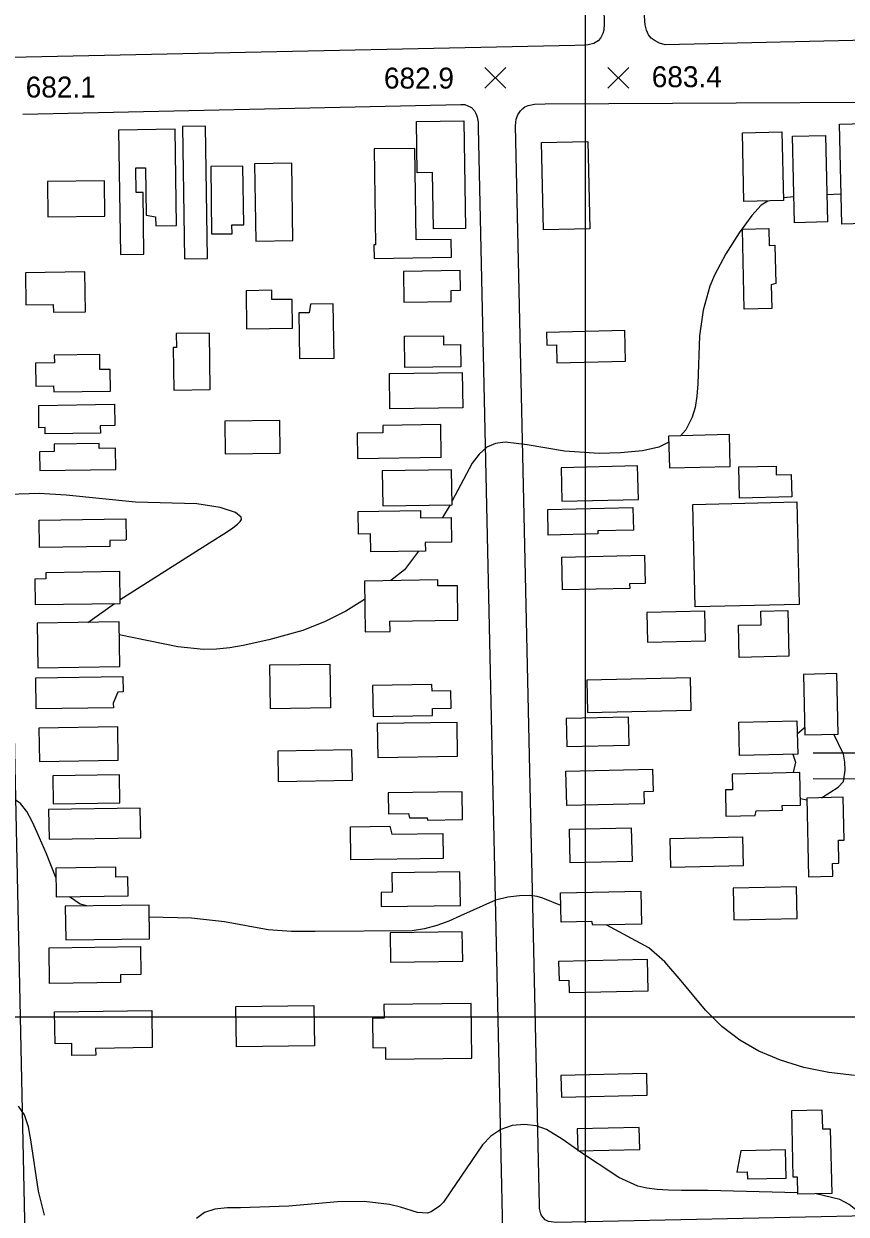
# Model space of a CAD drawing. Extents: x 79600 to 91800, y 75600 to 84400.
# Drawn here: x 83598 to 84187, y 77859 to 78712 of the extents above; entities that cross this region are included whole.
import ezdxf

# ---------------------------------------------------------------- set-up
doc = ezdxf.new("R2010")
doc.units = 0
for name, color, linetype in [('080-085$0$BLDG', 7, 'Continuous'), ('080-085$0$GRID', 7, 'Continuous'), ('080-085$0$INTER', 7, 'Continuous'), ('080-085$0$ROAD', 7, 'Continuous'), ('080-085$0$SPOTMARK', 7, 'Continuous'), ('080-085$0$SPOTS', 7, 'Continuous')]:
    doc.layers.add(name, color=color, linetype=linetype)

# ---------------------------------------------------------------- blocks, each defined once
blk = doc.blocks.new('080-085$0$SPOTS')
at = {"layer": '080-085$0$SPOTMARK'}
for p, q in [((-0.5, -0.5), (0.5, 0.5)), ((-0.5, 0.5), (0.5, -0.5))]:
    blk.add_line(p, q, dxfattribs=at)

msp = doc.modelspace()

# ---------------------------------------------------------------- linework, layer by layer
at = {"layer": '080-085$0$BLDG'}
for points in [[(83891.31, 78565), (83890.72, 78605.42), (83879.68, 78605.26), (83879.14, 78642.04), (83913.05, 78642.53), (83914.18, 78565.33)], [(84183.87, 78568.41), (84182.22, 78640.09), (84209.4, 78640.72), (84210.51, 78592.39), (84208.04, 78592.34), (84208.57, 78568.98)], [(83683.78, 78546.76), (83683.14, 78591.09), (83678.3, 78591.02), (83678.04, 78608.67), (83684.96, 78608.77), (83685.45, 78574.8), (83692.19, 78573.55), (83692.28, 78567.23), (83707.14, 78567.45), (83706.14, 78636.43), (83665.61, 78635.84), (83666.91, 78546.52)], [(83729.25, 78543.7), (83727.86, 78638.71), (83711.39, 78638.47), (83712.78, 78543.46)], [(84113.84, 78584.57), (84112.71, 78633.8), (84140.97, 78634.45), (84142.1, 78585.22)], [(84150.08, 78569.37), (84148.66, 78631.32), (84172.19, 78631.86), (84173.62, 78569.91)], [(83970.19, 78564.35), (83968.76, 78626.79), (84001.84, 78627.55), (84003.27, 78565.1)], [(83904.09, 78557.44), (83878.87, 78557.07), (83877.92, 78622.69), (83848.86, 78622.26), (83849.86, 78553.54), (83848.6, 78553.52), (83848.74, 78543.79), (83904.28, 78544.61)], [(83746.99, 78561.54), (83746.9, 78567.77), (83755.3, 78567.89), (83754.68, 78609.95), (83731.62, 78609.61), (83732.32, 78561.33)], [(83790.6, 78556.66), (83789.79, 78612.11), (83763.08, 78611.72), (83763.89, 78556.27)], [(83614.94, 78573.61), (83655.79, 78574.21), (83655.42, 78599.48), (83614.57, 78598.88)], [(84131.72, 78565.2), (84131.99, 78553.17), (84135.97, 78553.26), (84136.6, 78525.86), (84133.4, 78524.91), (84133.79, 78507.88), (84114.03, 78507.43), (84112.71, 78564.76)], [(83599.18, 78510.5), (83618.85, 78510.78), (83618.93, 78505.21), (83641.86, 78505.55), (83641.44, 78534.16), (83598.84, 78533.54)], [(83903.89, 78520.91), (83910.6, 78521.01), (83910.4, 78535.13), (83869.78, 78534.53), (83870.11, 78512.4), (83904, 78512.9)], [(83790.04, 78514.47), (83775.44, 78514.25), (83775.35, 78520.93), (83756.96, 78520.66), (83757.36, 78493.37), (83790.34, 78493.85)], [(83803.21, 78511.08), (83802.19, 78504.9), (83794.89, 78504.8), (83795.37, 78471.95), (83820.04, 78472.31), (83819.47, 78511.31)], [(83706.93, 78489.95), (83707.08, 78480.02), (83704.77, 78479.98), (83705.22, 78449.44), (83731.33, 78449.82), (83730.74, 78490.3)], [(83870.49, 78487.98), (83898.48, 78488.39), (83898.58, 78481.87), (83910.65, 78482.05), (83910.89, 78466.17), (83870.81, 78465.59)], [(84028.53, 78492.1), (83972.31, 78490.8), (83972.52, 78481.68), (83979.53, 78481.85), (83979.83, 78469.04), (84029.03, 78470.17)], [(83652.25, 78464.08), (83652.09, 78474.88), (83619.53, 78474.41), (83619.6, 78468.98), (83606.15, 78468.79), (83606.39, 78452.24), (83619.05, 78452.42), (83619.11, 78448.11), (83659.75, 78448.7), (83659.53, 78464.19)], [(83859.73, 78461.28), (83911.93, 78462.05), (83912.3, 78436.77), (83860.1, 78436)], [(83662.99, 78423.93), (83652.49, 78423.78), (83652.57, 78418.61), (83613.06, 78418.03), (83613, 78422.5), (83608.58, 78422.43), (83608.35, 78438.42), (83662.76, 78439.21)], [(83741.72, 78427.07), (83742.06, 78403.64), (83781.41, 78404.22), (83781.07, 78427.65)], [(83854.95, 78424.14), (83855.03, 78418.7), (83836.51, 78418.43), (83836.77, 78400.47), (83896.87, 78401.35), (83896.53, 78424.75)], [(83663.37, 78407.82), (83651.81, 78407.66), (83651.76, 78411.18), (83619.41, 78410.71), (83619.49, 78405.33), (83609.02, 78405.18), (83609.22, 78391.68), (83663.59, 78392.48)], [(84103.52, 78417.51), (84059.83, 78416.5), (84060.35, 78393.75), (84104.04, 78394.75)], [(83982.86, 78393.77), (83983.41, 78369.83), (84038.14, 78371.09), (84037.59, 78395.03)], [(84110.13, 78394.33), (84136.87, 78394.95), (84137.01, 78388.68), (84147.7, 78388.93), (84148.07, 78372.88), (84110.64, 78372.02)], [(83854.62, 78391.52), (83854.99, 78366.47), (83904.67, 78367.19), (83904.3, 78392.25)], [(84077.27, 78367.51), (84151.61, 78369.21), (84153.3, 78295.79), (84078.96, 78294.08)], [(83885.44, 78340.09), (83885.53, 78333.98), (83846.43, 78333.41), (83846.25, 78346.31), (83837.67, 78346.19), (83837.43, 78362.43), (83882, 78363.08), (83882.08, 78357.79), (83904.03, 78358.11), (83904.29, 78340.37)], [(84034.59, 78349.06), (84009.15, 78348.48), (84009.2, 78346.31), (83973.6, 78345.49), (83973.18, 78363.8), (84034.22, 78365.2)], [(83671.02, 78342.29), (83670.58, 78341.85), (83659.36, 78341.68), (83659.42, 78337.3), (83609.02, 78336.57), (83608.73, 78356.2), (83670.81, 78357.1)], [(84043.1, 78310.75), (84031.88, 78310.5), (84031.95, 78307.27), (83983.73, 78306.16), (83983.19, 78329.74), (84042.63, 78331.1)], [(83666.5, 78319.28), (83613.48, 78318.51), (83613.54, 78314.06), (83605.64, 78313.94), (83605.91, 78295.61), (83666.83, 78296.5)], [(83894.43, 78309.01), (83894.37, 78313.32), (83841.76, 78312.55), (83842.29, 78276.21), (83860.18, 78276.47), (83860.07, 78283.69), (83908.78, 78284.41), (83908.41, 78309.22)], [(84085.72, 78290.96), (84044.19, 78290), (84044.68, 78268.72), (84086.21, 78269.67)], [(84110.47, 78257.85), (84109.94, 78280.85), (84126.23, 78281.22), (84126.01, 78290.97), (84145.33, 78291.41), (84146.08, 78258.67)], [(83665.97, 78283.21), (83607.32, 78282.35), (83607.79, 78250.32), (83666.43, 78251.18)], [(83774.38, 78220.96), (83773.92, 78252.41), (83817.08, 78253.04), (83817.54, 78221.6)], [(83668.94, 78233.05), (83665.18, 78232.99), (83661.85, 78224.93), (83661.89, 78221.73), (83606.66, 78220.93), (83606.34, 78243.26), (83668.78, 78244.17)], [(84075.44, 78243.07), (84001.17, 78241.37), (84001.7, 78218.34), (84075.97, 78220.04)], [(84181.43, 78202.78), (84180.44, 78246.2), (84156.44, 78245.65), (84157.44, 78202.23)], [(83890.28, 78233.67), (83890.22, 78238.38), (83847.69, 78237.76), (83848.01, 78215.45), (83890.66, 78216.07), (83890.59, 78221.13), (83903.91, 78221.32), (83903.73, 78233.87)], [(84031.15, 78214.92), (83986.33, 78213.89), (83986.79, 78193.84), (84031.61, 78194.87)], [(83664.98, 78207.92), (83608.52, 78207.09), (83608.87, 78183.28), (83665.33, 78184.11)], [(83850.96, 78210.4), (83851.32, 78186.12), (83908.64, 78186.96), (83908.29, 78211.24)], [(84110.64, 78187.55), (84110.09, 78211.37), (84151.81, 78212.33), (84152.36, 78188.5)], [(83780.05, 78168.96), (83833.15, 78169.74), (83832.83, 78191.47), (83779.73, 78190.69)], [(83666.26, 78173.66), (83618.54, 78172.97), (83618.84, 78152.84), (83666.55, 78153.54)], [(84048.73, 78161.6), (84042.1, 78161.45), (84042.3, 78152.86), (83986.78, 78151.59), (83986.21, 78176.31), (84048.36, 78177.73)], [(84105.67, 78162.96), (84100.48, 78162.84), (84100.91, 78144.05), (84121.95, 78144.53), (84122.57, 78147.87), (84141.34, 78148.3), (84141.26, 78151.69), (84154.43, 78151.99), (84153.9, 78175.3), (84105.42, 78174.19)], [(83859.05, 78145.78), (83873.44, 78145.99), (83874.18, 78142.68), (83886.89, 78142.86), (83886.91, 78141.13), (83912.2, 78141.5), (83911.9, 78161.51), (83858.84, 78160.74)], [(84177.42, 78100.99), (84177.2, 78110.16), (84181.88, 78110.26), (84181.5, 78126.71), (84185.62, 78126.81), (84184.91, 78157.57), (84158.81, 78156.97), (84160.1, 78100.59)], [(83681.19, 78149.8), (83615.49, 78148.84), (83615.81, 78127.39), (83681.51, 78128.35)], [(83861.43, 78131.14), (83898.02, 78131.67), (83898.28, 78113.69), (83832.17, 78112.72), (83831.82, 78136.45), (83860.09, 78136.86)], [(83988.72, 78134.6), (84033.05, 78135.61), (84033.6, 78111.57), (83989.27, 78110.56)], [(84061.01, 78127.93), (84112.7, 78129.11), (84113.18, 78108.3), (84061.48, 78107.12)], [(83672.21, 78100.42), (83663.69, 78100.3), (83663.59, 78107.41), (83620.6, 78106.78), (83620.91, 78086.11), (83672.41, 78086.87)], [(83861.62, 78089.43), (83853.7, 78089.32), (83853.85, 78079.14), (83910.64, 78079.97), (83910.29, 78104.05), (83861.42, 78103.33)], [(84005.42, 78065.84), (84004.82, 78068.49), (83982.79, 78067.98), (83982.31, 78088.93), (84039.96, 78090.25), (84040.5, 78066.65)], [(84106.65, 78069.57), (84151.95, 78070.61), (84151.43, 78093.45), (84106.12, 78092.41)], [(83687.43, 78080.27), (83627.45, 78079.39), (83627.8, 78055.23), (83687.78, 78056.11)], [(83860.57, 78039.25), (83912.29, 78040), (83911.98, 78061.02), (83860.26, 78060.26)], [(83681.57, 78030.5), (83666.88, 78030.29), (83666.96, 78024.83), (83616.16, 78024.09), (83615.79, 78049.56), (83681.28, 78050.51)], [(84044.73, 78041.26), (83981.02, 78039.8), (83981.33, 78026.22), (83988.34, 78026.38), (83988.54, 78017.48), (84045.25, 78018.78)], [(83855.86, 77999.31), (83847.59, 77999.19), (83847.91, 77977.92), (83856.83, 77978.05), (83856.95, 77969.72), (83918.9, 77970.62), (83918.32, 78009.82), (83855.72, 78008.91)], [(83649.14, 77977.57), (83649.21, 77972.67), (83632.2, 77972.42), (83632.07, 77981.03), (83620.14, 77980.86), (83619.81, 78003.77), (83689.34, 78004.79), (83689.73, 77978.16)], [(83750.18, 77978.64), (83749.76, 78007.47), (83805.62, 78008.29), (83806.04, 77979.46)], [(84044.11, 77959.58), (83982.65, 77958.17), (83983.01, 77942.57), (84044.47, 77943.98)], [(84170.02, 77919.79), (84175.69, 77919.92), (84176.76, 77873.49), (84152.4, 77872.93), (84152.12, 77885.28), (84149.17, 77885.21), (84148.07, 77933.04), (84169.71, 77933.54)], [(84039.16, 77905.15), (84038.8, 77920.93), (83994.33, 77919.91), (83994.69, 77904.13)], [(84108.7, 77888.85), (84116.24, 77889.03), (84116.36, 77883.93), (84144.04, 77884.57), (84143.57, 77904.83), (84111.57, 77904.09)]]:
    msp.add_lwpolyline(points, close=True, dxfattribs=at)
at = {"layer": '080-085$0$GRID'}
for p, q in [((84000, 80000), (84000, 76000)), ((85000, 78000), (80000, 78000))]:
    msp.add_line(p, q, dxfattribs=at)
at = {"layer": '080-085$0$INTER'}
for p, q in [((84183.38, 78589.75), (84173.17, 78589.49)), ((84149.65, 78588.02), (84142.05, 78587.16)), ((83903.38, 78367.17), (83897.67, 78358.01)), ((83643.65, 78282.88), (83662.76, 78296.44)), ((84157.32, 78207.32), (84152.03, 78202.69)), ((84148.87, 78188.42), (84150.87, 78182.78)), ((84150.87, 78182.78), (84149.21, 78175.19)), ((84154.32, 78156.76), (84158.83, 78155.79))]:
    msp.add_line(p, q, dxfattribs=at)
for points in [[(84131.02, 78584.96), (84126.18, 78581.9), (84119.41, 78574.57), (84110.4, 78562.12), (84100.89, 78547.17), (84092.68, 78531.8), (84089.41, 78524), (84084.57, 78506.76), (84081.99, 78488.33), (84080.84, 78453.87), (84080.09, 78445.05), (84078.75, 78436.94), (84076.74, 78430.09), (84072.26, 78420.82), (84068.41, 78416.7)], [(84059.93, 78411.99), (84052.74, 78408.57), (84041.04, 78405.97), (84025.35, 78404.46), (84010.15, 78404.08), (83985.22, 78405.67), (83958.36, 78410.22), (83942.57, 78412), (83935.77, 78411.14), (83929.61, 78408.41), (83924.02, 78403.51), (83919.02, 78397.11), (83904.63, 78369.92)], [(83666.79, 78299.21), (83730.71, 78340.01), (83742.98, 78347.58), (83747.53, 78350.67), (83750.84, 78353.19), (83752.86, 78355.12), (83753.66, 78356.69), (83753.37, 78358.21), (83749.33, 78361.71), (83738.52, 78365.31), (83721.66, 78367.88), (83677.64, 78369.15), (83628.04, 78374.13), (83608.71, 78375.26), (83579.53, 78374.45), (83544.56, 78375.99)], [(83880.63, 78333.91), (83870.55, 78320.53), (83860.79, 78312.83)], [(83841.96, 78299.24), (83828.44, 78291), (83813.71, 78283.46), (83797.77, 78277.16), (83773.33, 78270.5), (83754.83, 78266.26), (83745.31, 78264.68), (83735.79, 78263.69), (83726.37, 78263.46), (83708.14, 78265.31), (83666.1, 78273.97)], [(84169.37, 78157.21), (84181.29, 78164.74), (84185.2, 78168.91), (84186.38, 78176.95), (84186.1, 78182.66), (84185.1, 78188.43), (84178.32, 78202.71)], [(83620.7, 78099.92), (83614.04, 78116.93), (83607.36, 78132.21), (83603.61, 78140.07), (83599.75, 78147.24), (83595.25, 78153.12), (83589.47, 78157.12), (83582.03, 78158.83), (83573.66, 78158.49), (83565.39, 78156.52), (83558.05, 78153.36), (83534.3, 78136.37)], [(83642.86, 78079.62), (83638.12, 78080.99), (83630.37, 78086.25)], [(83982.51, 78079.92), (83969.7, 78085.32), (83965.69, 78086.46), (83960.29, 78087.08), (83953.05, 78086.94), (83944.59, 78085.88), (83935.76, 78083.75), (83910.73, 78072.51), (83902.3, 78068.72), (83893.7, 78065.53), (83884.97, 78063.2), (83876.14, 78061.9), (83806.57, 78061.34), (83789.65, 78061.21), (83772.77, 78062.63), (83741.56, 78068.15), (83717.89, 78070.98), (83687.55, 78071.54)], [(84193.12, 77958.13), (84174.56, 77960.13), (84156.75, 77963.88), (84139.9, 77969.2), (84124.59, 77975.63), (84110.83, 77983.35), (84098.05, 77993.11), (84086.16, 78004.88), (84068.92, 78025.86), (84057.22, 78039.67), (84045.63, 78049.68), (84014.99, 78066.06)], [(83612.63, 77857.96), (83608.33, 77875.2), (83602.73, 77911.95), (83601, 77921.39), (83598.3, 77929.8), (83593.82, 77936.03)], [(83994.68, 77904.52), (83983.47, 77912.44), (83972.22, 77919.42), (83964.92, 77922), (83956.53, 77923.03), (83947.76, 77922.25), (83939.52, 77919.48), (83932.47, 77914.68), (83926.41, 77908.35), (83903.62, 77874.62), (83898.47, 77867.22), (83895.65, 77864.43), (83889.76, 77860.44), (83887.01, 77859.37), (83879.94, 77859.78), (83867.73, 77863.69), (83859.8, 77865.72), (83841.55, 77867.72), (83822.41, 77867.5), (83787.64, 77864.52), (83752.91, 77863.31), (83743.52, 77863.14), (83734.63, 77862.26), (83727.13, 77859.92), (83721.53, 77855.63)], [(84152.38, 77874.07), (84088.04, 77875.58), (84068.99, 77875.71), (84059.85, 77875.94), (84051.53, 77876.41), (84044.31, 77877.25), (84037.73, 77878.76), (84024.07, 77884.97), (83995.23, 77904.14)], [(84163.68, 77820.67), (84180.31, 77828.17), (84193.3, 77834.09), (84197.92, 77836.88), (84201.09, 77840.31), (84202.71, 77844.81), (84202.47, 77850.06), (84200.04, 77855.59), (84195.31, 77860.93), (84189.13, 77865.61), (84182.58, 77869.2), (84165.5, 77873.23)]]:
    msp.add_lwpolyline(points, dxfattribs=at)
at = {"layer": '080-085$0$ROAD'}
for p, q in [((84336.62, 78188.62), (84163.45, 78189.23)), ((84336.62, 78170.08), (84163.32, 78170.69))]:
    msp.add_line(p, q, dxfattribs=at)
for points in [[(84336.62, 78703.47), (84057.24, 78696.98), (84053.32, 78698.11), (84050.24, 78699.66), (84047.43, 78701.77), (84045.48, 78704.16), (84043.94, 78707.4), (84043.11, 78711.19), (84042.84, 78713.99), (84042.57, 78718.2), (84034.74, 79079.09), (84035.45, 79082.32), (84036.3, 79085.12), (84037.15, 79086.8), (84039.4, 79089.32), (84042.35, 79091.42), (84045.16, 79092.81), (84049.37, 79093.92), (84054.28, 79094.47), (84058.21, 79094.46), (84336.62, 79100.48)], [(84006.09, 79069.21), (84013.65, 78711.97), (84013.36, 78707.34), (84012.65, 78704.96), (84010.96, 78701.73), (84009.27, 78699.78), (84006.31, 78697.96), (84002.24, 78696.85), (83999.44, 78696.58), (83992.7, 78696.45), (83408.01, 78684.06), (83403.66, 78684.07), (83400.29, 78684.5), (83398.61, 78685.07), (83396.09, 78686.34), (83393.85, 78688.03), (83390.91, 78690.56), (83389.65, 78692.39), (83387.98, 78697.02), (83387.86, 78702.07), (83384.69, 78823.31)], [(83596.9, 78647.19), (83910.92, 78654.17), (83913.73, 78654.02), (83915.83, 78653.17), (83918.63, 78651.9), (83920.73, 78649.65), (83921.99, 78647.12), (83922.68, 78645.16), (83923.24, 78641.51), (83923.22, 78637.44), (83956.98, 77109.55), (83956.97, 77107.17), (83956.83, 77104.92)], [(84336.62, 77860.43), (83979.12, 77852.83), (83973.79, 77853.41), (83971.27, 77854.68), (83968.61, 77857.77), (83968.19, 77859.03), (83967.36, 77862.69), (83967.23, 77865.21), (83950.17, 78638.77), (83950.6, 78643.54), (83951.73, 78646.62), (83953.56, 78649.56), (83955.25, 78651.38), (83956.66, 78652.36), (83959.05, 78653.47), (83963.68, 78654.44), (83971.4, 78654.7), (84336.62, 78656.61)], [(83615.04, 77104.33), (83614.35, 77108.96), (83614.08, 77114.58), (83608.88, 77361.53), (83590.78, 78213.1)]]:
    msp.add_lwpolyline(points, dxfattribs=at)

# ---------------------------------------------------------------- block references
at = {"layer": '080-085$0$SPOTMARK', "xscale": 15, "yscale": 15}
for p in [(83935.67, 78673.23), (84023.77, 78673.23)]:
    msp.add_blockref('080-085$0$SPOTS', p, dxfattribs=at)

# ---------------------------------------------------------------- texts
at = {"layer": '080-085$0$SPOTS'}
for s, p in [('682.9', (83855.8, 78665.56)), ('683.4', (84047.73, 78666.54)), ('682.1', (83599.04, 78659.14))]:
    msp.add_text(s, height=15, dxfattribs=at).set_placement(p)

doc.saveas('drawing.dxf')
